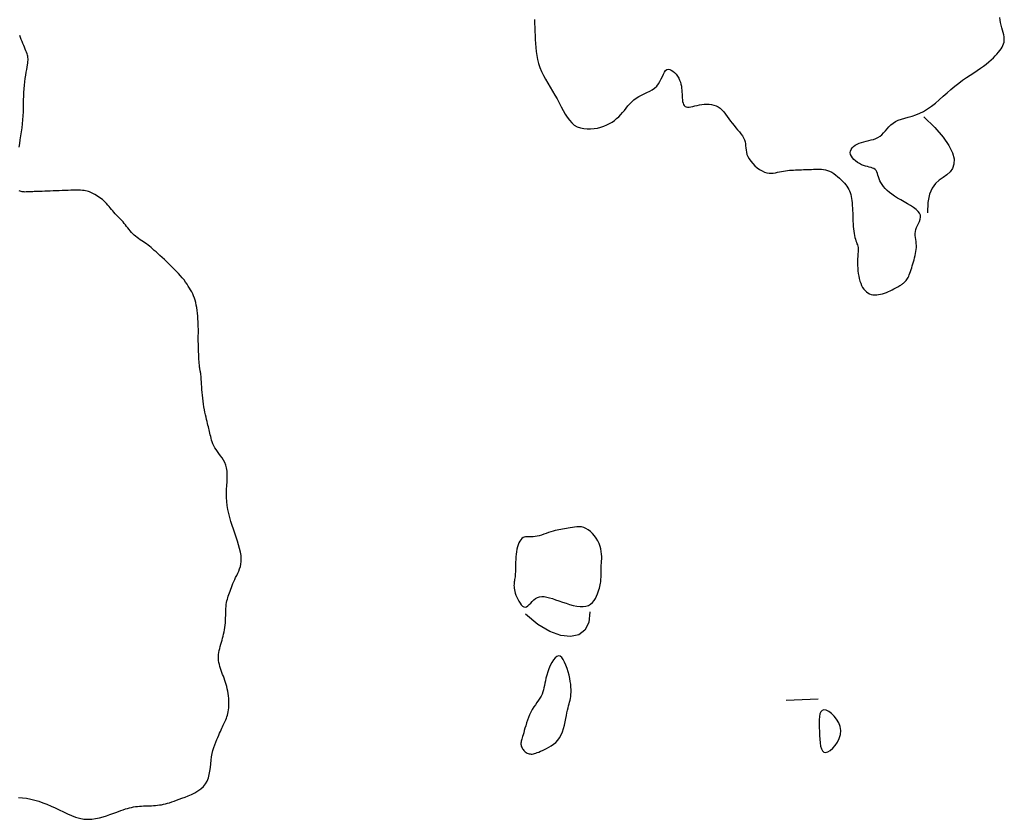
# Model space of a CAD drawing. Header units: millimetres. Extents: x 32690613 to 32693367, y 5343692 to 5344708.
# Tile 344 of 656: x 32692805 to 32692836, y 5343853 to 5343878. Entities that reach past the tile are written whole.
import ezdxf

# ---------------------------------------------------------------- set-up
doc = ezdxf.new("R2010")
doc.units = ezdxf.units.MM
doc.header["$LTSCALE"] = 20
doc.layers.add('02-DGM_HL_493.00', color=102, linetype='Continuous')
doc.layers.add('02-DGM_HL_493.50', color=112, linetype='Continuous')

msp = doc.modelspace()

# ---------------------------------------------------------------- linework, layer by layer
at = {"layer": '02-DGM_HL_493.00', "elevation": 493, "flags": 128}
for points in [[(32692821.149, 5343877.814), (32692821.153, 5343877.689), (32692821.158, 5343877.564), (32692821.163, 5343877.44), (32692821.168, 5343877.315), (32692821.173, 5343877.19), (32692821.18, 5343877.065), (32692821.189, 5343876.94), (32692821.201, 5343876.816), (32692821.22, 5343876.691), (32692821.244, 5343876.567), (32692821.277, 5343876.443), (32692821.318, 5343876.32), (32692821.369, 5343876.197), (32692821.429, 5343876.074), (32692821.496, 5343875.951), (32692821.567, 5343875.829), (32692821.64, 5343875.707), (32692821.714, 5343875.585), (32692821.787, 5343875.462), (32692821.857, 5343875.34), (32692821.922, 5343875.218), (32692821.984, 5343875.097), (32692822.044, 5343874.981), (32692822.104, 5343874.87), (32692822.167, 5343874.767), (32692822.235, 5343874.675), (32692822.308, 5343874.594), (32692822.389, 5343874.527), (32692822.479, 5343874.475), (32692822.577, 5343874.439), (32692822.681, 5343874.416), (32692822.788, 5343874.405), (32692822.898, 5343874.405), (32692823.006, 5343874.415), (32692823.113, 5343874.433), (32692823.214, 5343874.459), (32692823.31, 5343874.491), (32692823.4, 5343874.528), (32692823.484, 5343874.571), (32692823.563, 5343874.619), (32692823.636, 5343874.671), (32692823.706, 5343874.727), (32692823.771, 5343874.787), (32692823.833, 5343874.85), (32692823.892, 5343874.916), (32692823.948, 5343874.984), (32692824.004, 5343875.053), (32692824.061, 5343875.121), (32692824.119, 5343875.187), (32692824.181, 5343875.251), (32692824.247, 5343875.31), (32692824.319, 5343875.364), (32692824.397, 5343875.412), (32692824.48, 5343875.455), (32692824.566, 5343875.497), (32692824.652, 5343875.537), (32692824.736, 5343875.58), (32692824.816, 5343875.627), (32692824.89, 5343875.679), (32692824.955, 5343875.739), (32692825.01, 5343875.808), (32692825.056, 5343875.884), (32692825.095, 5343875.962), (32692825.131, 5343876.038), (32692825.163, 5343876.109), (32692825.196, 5343876.171), (32692825.23, 5343876.22), (32692825.268, 5343876.252), (32692825.312, 5343876.264), (32692825.36, 5343876.259), (32692825.41, 5343876.238), (32692825.461, 5343876.204), (32692825.512, 5343876.159), (32692825.559, 5343876.107), (32692825.603, 5343876.049), (32692825.64, 5343875.988), (32692825.67, 5343875.927), (32692825.693, 5343875.865), (32692825.71, 5343875.803), (32692825.723, 5343875.741), (32692825.731, 5343875.679), (32692825.736, 5343875.617), (32692825.74, 5343875.554), (32692825.743, 5343875.492), (32692825.745, 5343875.43), (32692825.749, 5343875.369), (32692825.754, 5343875.311), (32692825.762, 5343875.256), (32692825.774, 5343875.207), (32692825.791, 5343875.165), (32692825.813, 5343875.131), (32692825.841, 5343875.107), (32692825.877, 5343875.092), (32692825.919, 5343875.087), (32692825.968, 5343875.088), (32692826.022, 5343875.096), (32692826.082, 5343875.108), (32692826.145, 5343875.122), (32692826.213, 5343875.137), (32692826.284, 5343875.152), (32692826.358, 5343875.163), (32692826.433, 5343875.172), (32692826.509, 5343875.176), (32692826.586, 5343875.174), (32692826.661, 5343875.166), (32692826.734, 5343875.15), (32692826.804, 5343875.125), (32692826.87, 5343875.091), (32692826.932, 5343875.047), (32692826.99, 5343874.994), (32692827.045, 5343874.933), (32692827.098, 5343874.867), (32692827.15, 5343874.797), (32692827.201, 5343874.725), (32692827.253, 5343874.652), (32692827.307, 5343874.58), (32692827.363, 5343874.51), (32692827.42, 5343874.443), (32692827.476, 5343874.378), (32692827.53, 5343874.314), (32692827.579, 5343874.252), (32692827.624, 5343874.19), (32692827.66, 5343874.128), (32692827.689, 5343874.067), (32692827.707, 5343874.005), (32692827.718, 5343873.942), (32692827.725, 5343873.879), (32692827.73, 5343873.815), (32692827.736, 5343873.749), (32692827.747, 5343873.682), (32692827.765, 5343873.613), (32692827.793, 5343873.543), (32692827.833, 5343873.47), (32692827.884, 5343873.398), (32692827.945, 5343873.327), (32692828.012, 5343873.259), (32692828.085, 5343873.197), (32692828.16, 5343873.143), (32692828.236, 5343873.097), (32692828.312, 5343873.063), (32692828.384, 5343873.04), (32692828.454, 5343873.029), (32692828.522, 5343873.027), (32692828.587, 5343873.032), (32692828.652, 5343873.042), (32692828.715, 5343873.055), (32692828.777, 5343873.069), (32692828.839, 5343873.083), (32692828.901, 5343873.095), (32692828.963, 5343873.104), (32692829.026, 5343873.111), (32692829.088, 5343873.117), (32692829.15, 5343873.122), (32692829.213, 5343873.125), (32692829.275, 5343873.128), (32692829.338, 5343873.13), (32692829.4, 5343873.133), (32692829.463, 5343873.135), (32692829.525, 5343873.138), (32692829.587, 5343873.14), (32692829.65, 5343873.143), (32692829.712, 5343873.145), (32692829.775, 5343873.147), (32692829.837, 5343873.15), (32692829.9, 5343873.152), (32692829.962, 5343873.154), (32692830.025, 5343873.153), (32692830.087, 5343873.149), (32692830.15, 5343873.142), (32692830.213, 5343873.129), (32692830.277, 5343873.111), (32692830.34, 5343873.086), (32692830.404, 5343873.054), (32692830.467, 5343873.015), (32692830.529, 5343872.97), (32692830.59, 5343872.922), (32692830.648, 5343872.871), (32692830.702, 5343872.819), (32692830.753, 5343872.766), (32692830.799, 5343872.715), (32692830.84, 5343872.666), (32692830.877, 5343872.618), (32692830.908, 5343872.57), (32692830.935, 5343872.522), (32692830.959, 5343872.473), (32692830.979, 5343872.421), (32692830.996, 5343872.366), (32692831.01, 5343872.306), (32692831.022, 5343872.242), (32692831.031, 5343872.172), (32692831.039, 5343872.099), (32692831.045, 5343872.023), (32692831.05, 5343871.943), (32692831.055, 5343871.862), (32692831.058, 5343871.78), (32692831.062, 5343871.697), (32692831.065, 5343871.613), (32692831.068, 5343871.531), (32692831.073, 5343871.45), (32692831.078, 5343871.371), (32692831.084, 5343871.294), (32692831.092, 5343871.221), (32692831.101, 5343871.152), (32692831.113, 5343871.087), (32692831.127, 5343871.028), (32692831.143, 5343870.973), (32692831.159, 5343870.922), (32692831.175, 5343870.876), (32692831.191, 5343870.832), (32692831.205, 5343870.792), (32692831.217, 5343870.753), (32692831.225, 5343870.716), (32692831.23, 5343870.68), (32692831.231, 5343870.644), (32692831.23, 5343870.608), (32692831.227, 5343870.569), (32692831.223, 5343870.526), (32692831.219, 5343870.479), (32692831.214, 5343870.427), (32692831.211, 5343870.368), (32692831.209, 5343870.302), (32692831.209, 5343870.229), (32692831.211, 5343870.152), (32692831.215, 5343870.071), (32692831.223, 5343869.989), (32692831.233, 5343869.906), (32692831.246, 5343869.824), (32692831.263, 5343869.745), (32692831.283, 5343869.669), (32692831.308, 5343869.599), (32692831.336, 5343869.533), (32692831.367, 5343869.472), (32692831.403, 5343869.418), (32692831.442, 5343869.37), (32692831.484, 5343869.33), (32692831.531, 5343869.296), (32692831.58, 5343869.271), (32692831.633, 5343869.253), (32692831.689, 5343869.242), (32692831.747, 5343869.237), (32692831.806, 5343869.238), (32692831.867, 5343869.245), (32692831.928, 5343869.257), (32692831.99, 5343869.273), (32692832.052, 5343869.293), (32692832.113, 5343869.315), (32692832.172, 5343869.341), (32692832.23, 5343869.367), (32692832.285, 5343869.394), (32692832.336, 5343869.421), (32692832.384, 5343869.447), (32692832.427, 5343869.47), (32692832.466, 5343869.492), (32692832.5, 5343869.51), (32692832.53, 5343869.527), (32692832.557, 5343869.543), (32692832.581, 5343869.558), (32692832.603, 5343869.573), (32692832.624, 5343869.588), (32692832.644, 5343869.604), (32692832.665, 5343869.621), (32692832.685, 5343869.64), (32692832.705, 5343869.661), (32692832.725, 5343869.685), (32692832.744, 5343869.713), (32692832.764, 5343869.744), (32692832.784, 5343869.779), (32692832.803, 5343869.819), (32692832.822, 5343869.864), (32692832.841, 5343869.913), (32692832.86, 5343869.967), (32692832.878, 5343870.023), (32692832.897, 5343870.082), (32692832.915, 5343870.144), (32692832.934, 5343870.206), (32692832.952, 5343870.269), (32692832.97, 5343870.333), (32692832.988, 5343870.396), (32692833.004, 5343870.459), (32692833.019, 5343870.522), (32692833.03, 5343870.585), (32692833.039, 5343870.648), (32692833.044, 5343870.711), (32692833.044, 5343870.773), (32692833.039, 5343870.836), (32692833.031, 5343870.898), (32692833.022, 5343870.96), (32692833.013, 5343871.022), (32692833.007, 5343871.085), (32692833.006, 5343871.147), (32692833.011, 5343871.21), (32692833.024, 5343871.273), (32692833.047, 5343871.336), (32692833.076, 5343871.4), (32692833.107, 5343871.464), (32692833.136, 5343871.527), (32692833.158, 5343871.591), (32692833.169, 5343871.654), (32692833.166, 5343871.716), (32692833.143, 5343871.778), (32692833.099, 5343871.839), (32692833.034, 5343871.899), (32692832.954, 5343871.958), (32692832.863, 5343872.017), (32692832.764, 5343872.076), (32692832.66, 5343872.134), (32692832.557, 5343872.193), (32692832.458, 5343872.252), (32692832.365, 5343872.31), (32692832.281, 5343872.37), (32692832.204, 5343872.429), (32692832.136, 5343872.489), (32692832.075, 5343872.549), (32692832.021, 5343872.61), (32692831.976, 5343872.671), (32692831.938, 5343872.732), (32692831.908, 5343872.793), (32692831.884, 5343872.853), (32692831.864, 5343872.912), (32692831.846, 5343872.968), (32692831.828, 5343873.02), (32692831.808, 5343873.067), (32692831.785, 5343873.108), (32692831.756, 5343873.141), (32692831.72, 5343873.168), (32692831.677, 5343873.188), (32692831.629, 5343873.204), (32692831.575, 5343873.218), (32692831.518, 5343873.232), (32692831.458, 5343873.247), (32692831.396, 5343873.267), (32692831.333, 5343873.292), (32692831.269, 5343873.324), (32692831.208, 5343873.363), (32692831.149, 5343873.408), (32692831.097, 5343873.456), (32692831.052, 5343873.508), (32692831.017, 5343873.561), (32692830.994, 5343873.614), (32692830.985, 5343873.667), (32692830.99, 5343873.718), (32692831.01, 5343873.767), (32692831.042, 5343873.813), (32692831.085, 5343873.855), (32692831.137, 5343873.895), (32692831.197, 5343873.93), (32692831.263, 5343873.961), (32692831.333, 5343873.987), (32692831.407, 5343874.008), (32692831.482, 5343874.026), (32692831.558, 5343874.043), (32692831.633, 5343874.061), (32692831.707, 5343874.081), (32692831.778, 5343874.106), (32692831.846, 5343874.137), (32692831.91, 5343874.176), (32692831.968, 5343874.225), (32692832.023, 5343874.281), (32692832.076, 5343874.343), (32692832.13, 5343874.407), (32692832.187, 5343874.471), (32692832.248, 5343874.533), (32692832.316, 5343874.59), (32692832.392, 5343874.64), (32692832.479, 5343874.68), (32692832.575, 5343874.714), (32692832.679, 5343874.744), (32692832.79, 5343874.773), (32692832.906, 5343874.806), (32692833.025, 5343874.844), (32692833.147, 5343874.892), (32692833.269, 5343874.952), (32692833.392, 5343875.027), (32692833.513, 5343875.114), (32692833.635, 5343875.211), (32692833.756, 5343875.315), (32692833.877, 5343875.423), (32692833.997, 5343875.532), (32692834.118, 5343875.638), (32692834.239, 5343875.74), (32692834.361, 5343875.835), (32692834.481, 5343875.923), (32692834.6, 5343876.005), (32692834.716, 5343876.082), (32692834.828, 5343876.155), (32692834.936, 5343876.225), (32692835.038, 5343876.293), (32692835.133, 5343876.359), (32692835.22, 5343876.425), (32692835.3, 5343876.49), (32692835.373, 5343876.555), (32692835.439, 5343876.618), (32692835.498, 5343876.679), (32692835.552, 5343876.739), (32692835.599, 5343876.797), (32692835.642, 5343876.852), (32692835.679, 5343876.904), (32692835.71, 5343876.955), (32692835.736, 5343877.004), (32692835.757, 5343877.054), (32692835.771, 5343877.105), (32692835.779, 5343877.158), (32692835.78, 5343877.214), (32692835.775, 5343877.274), (32692835.763, 5343877.338), (32692835.746, 5343877.407), (32692835.726, 5343877.48), (32692835.705, 5343877.556), (32692835.684, 5343877.635), (32692835.666, 5343877.715), (32692835.653, 5343877.797), (32692835.646, 5343877.88)], [(32692833.276, 5343874.785), (32692833.619, 5343874.447), (32692833.876, 5343874.148), (32692834.054, 5343873.888), (32692834.164, 5343873.663), (32692834.214, 5343873.471), (32692834.213, 5343873.309), (32692834.17, 5343873.175), (32692834.094, 5343873.066), (32692833.993, 5343872.978), (32692833.878, 5343872.897), (32692833.756, 5343872.811), (32692833.639, 5343872.704), (32692833.534, 5343872.563), (32692833.452, 5343872.373), (32692833.402, 5343872.119), (32692833.393, 5343871.788)], [(32692822.87, 5343859.367), (32692822.838, 5343859.038), (32692822.72, 5343858.799), (32692822.529, 5343858.65), (32692822.275, 5343858.594), (32692821.97, 5343858.629), (32692821.627, 5343858.756), (32692821.257, 5343858.976), (32692820.872, 5343859.289)], [(32692829.982, 5343856.643), (32692828.983, 5343856.604)]]:
    msp.add_lwpolyline(points, dxfattribs=at)
for points in [[(32692820.514, 5343860.262), (32692820.511, 5343860.225), (32692820.51, 5343860.186), (32692820.511, 5343860.145), (32692820.515, 5343860.101), (32692820.522, 5343860.054), (32692820.534, 5343860.003), (32692820.549, 5343859.948), (32692820.57, 5343859.889), (32692820.596, 5343859.826), (32692820.626, 5343859.76), (32692820.661, 5343859.696), (32692820.698, 5343859.637), (32692820.738, 5343859.586), (32692820.779, 5343859.545), (32692820.821, 5343859.52), (32692820.863, 5343859.511), (32692820.904, 5343859.523), (32692820.946, 5343859.55), (32692820.988, 5343859.59), (32692821.032, 5343859.638), (32692821.078, 5343859.688), (32692821.128, 5343859.738), (32692821.181, 5343859.781), (32692821.24, 5343859.815), (32692821.305, 5343859.836), (32692821.375, 5343859.843), (32692821.45, 5343859.84), (32692821.532, 5343859.827), (32692821.618, 5343859.805), (32692821.711, 5343859.777), (32692821.808, 5343859.744), (32692821.912, 5343859.708), (32692822.02, 5343859.67), (32692822.131, 5343859.632), (32692822.243, 5343859.597), (32692822.355, 5343859.567), (32692822.464, 5343859.544), (32692822.567, 5343859.53), (32692822.664, 5343859.529), (32692822.752, 5343859.541), (32692822.829, 5343859.568), (32692822.896, 5343859.609), (32692822.954, 5343859.661), (32692823.004, 5343859.721), (32692823.045, 5343859.787), (32692823.081, 5343859.855), (32692823.11, 5343859.924), (32692823.135, 5343859.989), (32692823.155, 5343860.05), (32692823.172, 5343860.107), (32692823.186, 5343860.159), (32692823.197, 5343860.209), (32692823.206, 5343860.256), (32692823.212, 5343860.302), (32692823.216, 5343860.347), (32692823.219, 5343860.393), (32692823.221, 5343860.439), (32692823.222, 5343860.487), (32692823.223, 5343860.537), (32692823.223, 5343860.588), (32692823.224, 5343860.641), (32692823.225, 5343860.697), (32692823.227, 5343860.755), (32692823.23, 5343860.816), (32692823.235, 5343860.88), (32692823.239, 5343860.947), (32692823.242, 5343861.018), (32692823.243, 5343861.091), (32692823.239, 5343861.166), (32692823.23, 5343861.244), (32692823.214, 5343861.324), (32692823.191, 5343861.406), (32692823.158, 5343861.49), (32692823.117, 5343861.574), (32692823.068, 5343861.656), (32692823.013, 5343861.734), (32692822.953, 5343861.806), (32692822.889, 5343861.87), (32692822.821, 5343861.923), (32692822.752, 5343861.965), (32692822.681, 5343861.993), (32692822.61, 5343862.009), (32692822.539, 5343862.015), (32692822.468, 5343862.013), (32692822.399, 5343862.005), (32692822.331, 5343861.994), (32692822.265, 5343861.981), (32692822.201, 5343861.968), (32692822.141, 5343861.958), (32692822.082, 5343861.948), (32692822.025, 5343861.94), (32692821.968, 5343861.932), (32692821.91, 5343861.922), (32692821.852, 5343861.911), (32692821.791, 5343861.897), (32692821.727, 5343861.88), (32692821.659, 5343861.859), (32692821.588, 5343861.835), (32692821.516, 5343861.809), (32692821.443, 5343861.784), (32692821.37, 5343861.759), (32692821.299, 5343861.738), (32692821.231, 5343861.72), (32692821.166, 5343861.708), (32692821.106, 5343861.703), (32692821.051, 5343861.702), (32692821, 5343861.704), (32692820.953, 5343861.706), (32692820.909, 5343861.707), (32692820.867, 5343861.704), (32692820.829, 5343861.694), (32692820.792, 5343861.677), (32692820.757, 5343861.65), (32692820.725, 5343861.613), (32692820.694, 5343861.567), (32692820.666, 5343861.514), (32692820.642, 5343861.453), (32692820.62, 5343861.387), (32692820.601, 5343861.315), (32692820.587, 5343861.238), (32692820.576, 5343861.158), (32692820.569, 5343861.075), (32692820.564, 5343860.992), (32692820.562, 5343860.909), (32692820.56, 5343860.828), (32692820.559, 5343860.75), (32692820.558, 5343860.678), (32692820.556, 5343860.611), (32692820.552, 5343860.552), (32692820.548, 5343860.5), (32692820.542, 5343860.453), (32692820.536, 5343860.411), (32692820.53, 5343860.372), (32692820.524, 5343860.334), (32692820.518, 5343860.298)], [(32692822.159, 5343856.226), (32692822.176, 5343856.305), (32692822.194, 5343856.376), (32692822.211, 5343856.44), (32692822.228, 5343856.5), (32692822.243, 5343856.557), (32692822.257, 5343856.613), (32692822.269, 5343856.671), (32692822.278, 5343856.731), (32692822.285, 5343856.797), (32692822.288, 5343856.867), (32692822.288, 5343856.943), (32692822.284, 5343857.023), (32692822.276, 5343857.109), (32692822.264, 5343857.2), (32692822.246, 5343857.295), (32692822.224, 5343857.396), (32692822.197, 5343857.501), (32692822.164, 5343857.607), (32692822.128, 5343857.708), (32692822.087, 5343857.801), (32692822.043, 5343857.881), (32692821.996, 5343857.942), (32692821.946, 5343857.982), (32692821.895, 5343857.995), (32692821.843, 5343857.978), (32692821.79, 5343857.935), (32692821.738, 5343857.87), (32692821.688, 5343857.789), (32692821.641, 5343857.696), (32692821.598, 5343857.596), (32692821.56, 5343857.495), (32692821.529, 5343857.397), (32692821.505, 5343857.306), (32692821.487, 5343857.222), (32692821.472, 5343857.144), (32692821.459, 5343857.071), (32692821.445, 5343857.002), (32692821.43, 5343856.936), (32692821.411, 5343856.871), (32692821.385, 5343856.807), (32692821.353, 5343856.744), (32692821.314, 5343856.679), (32692821.271, 5343856.613), (32692821.224, 5343856.545), (32692821.176, 5343856.475), (32692821.128, 5343856.403), (32692821.081, 5343856.327), (32692821.037, 5343856.247), (32692820.997, 5343856.164), (32692820.961, 5343856.078), (32692820.929, 5343855.991), (32692820.901, 5343855.905), (32692820.875, 5343855.821), (32692820.852, 5343855.741), (32692820.831, 5343855.666), (32692820.812, 5343855.599), (32692820.794, 5343855.54), (32692820.778, 5343855.488), (32692820.764, 5343855.443), (32692820.752, 5343855.404), (32692820.742, 5343855.368), (32692820.734, 5343855.336), (32692820.729, 5343855.306), (32692820.727, 5343855.276), (32692820.728, 5343855.246), (32692820.732, 5343855.217), (32692820.739, 5343855.187), (32692820.749, 5343855.158), (32692820.761, 5343855.129), (32692820.776, 5343855.102), (32692820.794, 5343855.075), (32692820.815, 5343855.051), (32692820.838, 5343855.027), (32692820.863, 5343855.006), (32692820.89, 5343854.987), (32692820.919, 5343854.97), (32692820.95, 5343854.957), (32692820.982, 5343854.947), (32692821.014, 5343854.94), (32692821.048, 5343854.937), (32692821.081, 5343854.938), (32692821.116, 5343854.943), (32692821.153, 5343854.952), (32692821.193, 5343854.965), (32692821.236, 5343854.981), (32692821.284, 5343855.001), (32692821.336, 5343855.023), (32692821.395, 5343855.049), (32692821.459, 5343855.078), (32692821.528, 5343855.111), (32692821.6, 5343855.149), (32692821.672, 5343855.193), (32692821.744, 5343855.244), (32692821.812, 5343855.302), (32692821.875, 5343855.37), (32692821.931, 5343855.447), (32692821.979, 5343855.534), (32692822.018, 5343855.63), (32692822.052, 5343855.731), (32692822.079, 5343855.835), (32692822.103, 5343855.939), (32692822.123, 5343856.041), (32692822.141, 5343856.137)], [(32692830.021, 5343855.644), (32692830.026, 5343855.52), (32692830.033, 5343855.399), (32692830.044, 5343855.287), (32692830.06, 5343855.187), (32692830.083, 5343855.102), (32692830.115, 5343855.038), (32692830.158, 5343854.997), (32692830.213, 5343854.984), (32692830.282, 5343855.002), (32692830.359, 5343855.047), (32692830.44, 5343855.116), (32692830.518, 5343855.204), (32692830.587, 5343855.308), (32692830.642, 5343855.423), (32692830.677, 5343855.545), (32692830.687, 5343855.67), (32692830.668, 5343855.793), (32692830.623, 5343855.912), (32692830.559, 5343856.022), (32692830.482, 5343856.12), (32692830.397, 5343856.202), (32692830.312, 5343856.265), (32692830.231, 5343856.304), (32692830.161, 5343856.316), (32692830.107, 5343856.299), (32692830.067, 5343856.255), (32692830.04, 5343856.189), (32692830.024, 5343856.103), (32692830.016, 5343856.001), (32692830.014, 5343855.888), (32692830.016, 5343855.768)]]:
    msp.add_lwpolyline(points, close=True, dxfattribs=at)
at = {"layer": '02-DGM_HL_493.50', "elevation": 493.5, "flags": 128}
for points in [[(32692805.101, 5343873.838), (32692805.116, 5343873.953), (32692805.134, 5343874.071), (32692805.153, 5343874.192), (32692805.171, 5343874.315), (32692805.189, 5343874.439), (32692805.204, 5343874.564), (32692805.217, 5343874.69), (32692805.226, 5343874.815), (32692805.232, 5343874.94), (32692805.235, 5343875.064), (32692805.238, 5343875.187), (32692805.24, 5343875.308), (32692805.243, 5343875.427), (32692805.247, 5343875.544), (32692805.254, 5343875.659), (32692805.263, 5343875.77), (32692805.276, 5343875.877), (32692805.289, 5343875.98), (32692805.304, 5343876.078), (32692805.319, 5343876.169), (32692805.334, 5343876.253), (32692805.347, 5343876.329), (32692805.358, 5343876.397), (32692805.367, 5343876.455), (32692805.373, 5343876.506), (32692805.376, 5343876.551), (32692805.376, 5343876.591), (32692805.373, 5343876.629), (32692805.367, 5343876.667), (32692805.357, 5343876.705), (32692805.345, 5343876.746), (32692805.329, 5343876.792), (32692805.31, 5343876.841), (32692805.289, 5343876.894), (32692805.267, 5343876.95), (32692805.242, 5343877.008), (32692805.217, 5343877.067), (32692805.192, 5343877.128), (32692805.166, 5343877.19), (32692805.141, 5343877.251), (32692805.116, 5343877.313)], [(32692805.082, 5343853.589), (32692805.208, 5343853.578), (32692805.333, 5343853.561), (32692805.459, 5343853.536), (32692805.586, 5343853.505), (32692805.712, 5343853.467), (32692805.839, 5343853.423), (32692805.966, 5343853.374), (32692806.093, 5343853.319), (32692806.221, 5343853.259), (32692806.348, 5343853.197), (32692806.476, 5343853.134), (32692806.603, 5343853.075), (32692806.731, 5343853.02), (32692806.857, 5343852.973), (32692806.984, 5343852.937), (32692807.11, 5343852.914), (32692807.235, 5343852.905), (32692807.359, 5343852.91), (32692807.48, 5343852.926), (32692807.598, 5343852.95), (32692807.712, 5343852.981), (32692807.821, 5343853.016), (32692807.924, 5343853.052), (32692808.02, 5343853.088), (32692808.109, 5343853.122), (32692808.191, 5343853.152), (32692808.268, 5343853.18), (32692808.339, 5343853.205), (32692808.407, 5343853.227), (32692808.472, 5343853.247), (32692808.535, 5343853.264), (32692808.597, 5343853.278), (32692808.659, 5343853.289), (32692808.721, 5343853.299), (32692808.783, 5343853.306), (32692808.846, 5343853.312), (32692808.908, 5343853.316), (32692808.971, 5343853.32), (32692809.033, 5343853.323), (32692809.095, 5343853.325), (32692809.158, 5343853.328), (32692809.22, 5343853.33), (32692809.283, 5343853.334), (32692809.345, 5343853.338), (32692809.407, 5343853.344), (32692809.47, 5343853.351), (32692809.532, 5343853.361), (32692809.594, 5343853.372), (32692809.656, 5343853.386), (32692809.719, 5343853.403), (32692809.784, 5343853.423), (32692809.852, 5343853.445), (32692809.923, 5343853.47), (32692810, 5343853.498), (32692810.082, 5343853.528), (32692810.17, 5343853.562), (32692810.266, 5343853.598), (32692810.367, 5343853.638), (32692810.469, 5343853.683), (32692810.57, 5343853.734), (32692810.667, 5343853.79), (32692810.757, 5343853.854), (32692810.837, 5343853.926), (32692810.903, 5343854.007), (32692810.955, 5343854.098), (32692810.993, 5343854.196), (32692811.021, 5343854.3), (32692811.041, 5343854.409), (32692811.055, 5343854.52), (32692811.067, 5343854.631), (32692811.079, 5343854.742), (32692811.093, 5343854.849), (32692811.112, 5343854.951), (32692811.136, 5343855.048), (32692811.163, 5343855.141), (32692811.193, 5343855.228), (32692811.224, 5343855.31), (32692811.256, 5343855.387), (32692811.287, 5343855.458), (32692811.317, 5343855.525), (32692811.344, 5343855.586), (32692811.37, 5343855.642), (32692811.394, 5343855.695), (32692811.416, 5343855.744), (32692811.437, 5343855.79), (32692811.457, 5343855.835), (32692811.477, 5343855.878), (32692811.496, 5343855.921), (32692811.515, 5343855.963), (32692811.534, 5343856.006), (32692811.552, 5343856.051), (32692811.569, 5343856.097), (32692811.585, 5343856.146), (32692811.598, 5343856.198), (32692811.61, 5343856.254), (32692811.62, 5343856.315), (32692811.626, 5343856.38), (32692811.63, 5343856.449), (32692811.631, 5343856.522), (32692811.629, 5343856.597), (32692811.625, 5343856.672), (32692811.618, 5343856.749), (32692811.609, 5343856.824), (32692811.597, 5343856.898), (32692811.582, 5343856.969), (32692811.566, 5343857.038), (32692811.547, 5343857.104), (32692811.527, 5343857.169), (32692811.506, 5343857.233), (32692811.483, 5343857.296), (32692811.461, 5343857.358), (32692811.437, 5343857.42), (32692811.414, 5343857.481), (32692811.392, 5343857.543), (32692811.37, 5343857.605), (32692811.351, 5343857.666), (32692811.335, 5343857.728), (32692811.321, 5343857.79), (32692811.312, 5343857.852), (32692811.307, 5343857.915), (32692811.307, 5343857.977), (32692811.311, 5343858.04), (32692811.32, 5343858.103), (32692811.332, 5343858.166), (32692811.346, 5343858.229), (32692811.362, 5343858.292), (32692811.38, 5343858.356), (32692811.398, 5343858.419), (32692811.417, 5343858.482), (32692811.435, 5343858.546), (32692811.452, 5343858.61), (32692811.468, 5343858.675), (32692811.483, 5343858.742), (32692811.496, 5343858.81), (32692811.508, 5343858.88), (32692811.516, 5343858.952), (32692811.523, 5343859.026), (32692811.527, 5343859.102), (32692811.53, 5343859.178), (32692811.532, 5343859.255), (32692811.533, 5343859.329), (32692811.536, 5343859.402), (32692811.539, 5343859.471), (32692811.544, 5343859.536), (32692811.551, 5343859.597), (32692811.56, 5343859.653), (32692811.571, 5343859.706), (32692811.584, 5343859.757), (32692811.598, 5343859.807), (32692811.614, 5343859.856), (32692811.631, 5343859.906), (32692811.65, 5343859.958), (32692811.669, 5343860.012), (32692811.689, 5343860.068), (32692811.711, 5343860.127), (32692811.734, 5343860.187), (32692811.758, 5343860.248), (32692811.784, 5343860.311), (32692811.812, 5343860.374), (32692811.842, 5343860.438), (32692811.874, 5343860.502), (32692811.906, 5343860.567), (32692811.937, 5343860.633), (32692811.965, 5343860.703), (32692811.989, 5343860.777), (32692812.007, 5343860.855), (32692812.018, 5343860.938), (32692812.019, 5343861.028), (32692812.01, 5343861.126), (32692811.992, 5343861.229), (32692811.967, 5343861.339), (32692811.935, 5343861.452), (32692811.898, 5343861.57), (32692811.858, 5343861.691), (32692811.817, 5343861.813), (32692811.775, 5343861.936), (32692811.735, 5343862.06), (32692811.696, 5343862.183), (32692811.661, 5343862.307), (32692811.629, 5343862.431), (32692811.602, 5343862.555), (32692811.58, 5343862.679), (32692811.564, 5343862.804), (32692811.556, 5343862.928), (32692811.554, 5343863.053), (32692811.558, 5343863.177), (32692811.565, 5343863.3), (32692811.573, 5343863.419), (32692811.579, 5343863.534), (32692811.58, 5343863.645), (32692811.576, 5343863.749), (32692811.562, 5343863.846), (32692811.537, 5343863.935), (32692811.503, 5343864.017), (32692811.462, 5343864.093), (32692811.417, 5343864.163), (32692811.369, 5343864.23), (32692811.32, 5343864.294), (32692811.273, 5343864.356), (32692811.231, 5343864.417), (32692811.194, 5343864.478), (32692811.162, 5343864.539), (32692811.136, 5343864.599), (32692811.113, 5343864.659), (32692811.095, 5343864.717), (32692811.078, 5343864.774), (32692811.064, 5343864.83), (32692811.051, 5343864.882), (32692811.039, 5343864.933), (32692811.027, 5343864.982), (32692811.016, 5343865.03), (32692811.004, 5343865.079), (32692810.992, 5343865.128), (32692810.979, 5343865.181), (32692810.966, 5343865.236), (32692810.952, 5343865.296), (32692810.936, 5343865.36), (32692810.92, 5343865.429), (32692810.903, 5343865.503), (32692810.886, 5343865.581), (32692810.87, 5343865.662), (32692810.854, 5343865.747), (32692810.84, 5343865.834), (32692810.827, 5343865.924), (32692810.816, 5343866.017), (32692810.807, 5343866.109), (32692810.799, 5343866.201), (32692810.793, 5343866.291), (32692810.787, 5343866.378), (32692810.782, 5343866.459), (32692810.777, 5343866.534), (32692810.773, 5343866.601), (32692810.768, 5343866.658), (32692810.764, 5343866.708), (32692810.759, 5343866.75), (32692810.754, 5343866.786), (32692810.749, 5343866.817), (32692810.744, 5343866.844), (32692810.74, 5343866.868), (32692810.735, 5343866.89), (32692810.731, 5343866.911), (32692810.727, 5343866.933), (32692810.723, 5343866.956), (32692810.719, 5343866.984), (32692810.715, 5343867.017), (32692810.711, 5343867.056), (32692810.707, 5343867.103), (32692810.703, 5343867.16), (32692810.699, 5343867.228), (32692810.695, 5343867.304), (32692810.692, 5343867.385), (32692810.688, 5343867.47), (32692810.685, 5343867.555), (32692810.682, 5343867.637), (32692810.68, 5343867.714), (32692810.679, 5343867.783), (32692810.678, 5343867.842), (32692810.678, 5343867.893), (32692810.679, 5343867.938), (32692810.679, 5343867.981), (32692810.68, 5343868.023), (32692810.68, 5343868.068), (32692810.68, 5343868.118), (32692810.68, 5343868.176), (32692810.678, 5343868.243), (32692810.676, 5343868.319), (32692810.672, 5343868.401), (32692810.667, 5343868.488), (32692810.661, 5343868.578), (32692810.652, 5343868.667), (32692810.642, 5343868.756), (32692810.63, 5343868.841), (32692810.615, 5343868.922), (32692810.598, 5343868.997), (32692810.578, 5343869.069), (32692810.556, 5343869.137), (32692810.531, 5343869.203), (32692810.504, 5343869.266), (32692810.474, 5343869.328), (32692810.441, 5343869.39), (32692810.406, 5343869.451), (32692810.368, 5343869.512), (32692810.327, 5343869.574), (32692810.282, 5343869.637), (32692810.234, 5343869.701), (32692810.18, 5343869.767), (32692810.123, 5343869.834), (32692810.06, 5343869.903), (32692809.992, 5343869.975), (32692809.921, 5343870.047), (32692809.846, 5343870.121), (32692809.771, 5343870.194), (32692809.695, 5343870.266), (32692809.621, 5343870.335), (32692809.549, 5343870.402), (32692809.482, 5343870.464), (32692809.42, 5343870.522), (32692809.362, 5343870.575), (32692809.308, 5343870.624), (32692809.257, 5343870.669), (32692809.208, 5343870.711), (32692809.16, 5343870.751), (32692809.113, 5343870.788), (32692809.065, 5343870.823), (32692809.016, 5343870.857), (32692808.967, 5343870.89), (32692808.917, 5343870.923), (32692808.867, 5343870.956), (32692808.818, 5343870.99), (32692808.77, 5343871.025), (32692808.723, 5343871.061), (32692808.679, 5343871.1), (32692808.637, 5343871.141), (32692808.597, 5343871.185), (32692808.558, 5343871.23), (32692808.521, 5343871.276), (32692808.484, 5343871.323), (32692808.447, 5343871.371), (32692808.411, 5343871.417), (32692808.373, 5343871.463), (32692808.334, 5343871.508), (32692808.294, 5343871.552), (32692808.254, 5343871.595), (32692808.213, 5343871.638), (32692808.172, 5343871.68), (32692808.131, 5343871.723), (32692808.09, 5343871.766), (32692808.051, 5343871.809), (32692808.012, 5343871.854), (32692807.974, 5343871.9), (32692807.936, 5343871.945), (32692807.898, 5343871.991), (32692807.859, 5343872.036), (32692807.82, 5343872.08), (32692807.779, 5343872.123), (32692807.737, 5343872.164), (32692807.692, 5343872.203), (32692807.647, 5343872.24), (32692807.6, 5343872.274), (32692807.554, 5343872.306), (32692807.507, 5343872.336), (32692807.461, 5343872.362), (32692807.417, 5343872.387), (32692807.374, 5343872.408), (32692807.334, 5343872.427), (32692807.294, 5343872.444), (32692807.255, 5343872.457), (32692807.214, 5343872.469), (32692807.171, 5343872.478), (32692807.124, 5343872.485), (32692807.071, 5343872.491), (32692807.012, 5343872.494), (32692806.946, 5343872.496), (32692806.873, 5343872.497), (32692806.794, 5343872.496), (32692806.71, 5343872.495), (32692806.622, 5343872.492), (32692806.531, 5343872.489), (32692806.439, 5343872.486), (32692806.345, 5343872.482), (32692806.252, 5343872.479), (32692806.159, 5343872.475), (32692806.069, 5343872.471), (32692805.981, 5343872.468), (32692805.897, 5343872.465), (32692805.818, 5343872.462), (32692805.745, 5343872.459), (32692805.679, 5343872.456), (32692805.621, 5343872.454), (32692805.569, 5343872.452), (32692805.523, 5343872.45), (32692805.481, 5343872.449), (32692805.444, 5343872.447), (32692805.41, 5343872.446), (32692805.378, 5343872.444), (32692805.346, 5343872.443), (32692805.315, 5343872.442), (32692805.284, 5343872.441), (32692805.252, 5343872.442), (32692805.221, 5343872.444), (32692805.19, 5343872.447), (32692805.158, 5343872.453), (32692805.126, 5343872.463), (32692805.095, 5343872.475)]]:
    msp.add_lwpolyline(points, dxfattribs=at)

doc.saveas('drawing.dxf')
